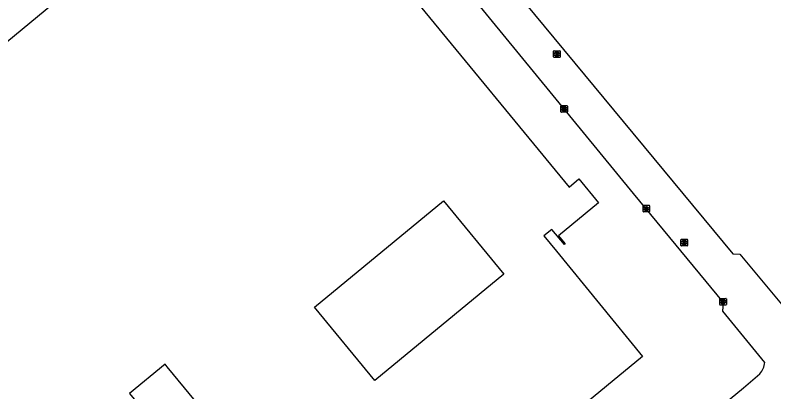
# Model space of a CAD drawing. Extents: x 156141 to 158132, y 385651 to 388399.
# Drawn here: x 157244.4 to 157359.7, y 386592.8 to 386650.1 of the extents above; entities that cross this region are included whole.
import ezdxf

# ---------------------------------------------------------------- set-up
doc = ezdxf.new("R2010")
doc.units = 0
for name, color, linetype in [('IMGEO_Kolk', 7, 'Continuous'), ('IMGEO_Pand', 7, 'Continuous'), ('IMGEO_Rijbaan_lokaal_gesloten', 7, 'Continuous'), ('IMGEO_Rioolput', 7, 'Continuous')]:
    doc.layers.add(name, color=color, linetype=linetype)

msp = doc.modelspace()

# ---------------------------------------------------------------- linework, layer by layer
at = {"layer": 'IMGEO_Kolk'}
for p, q in [((157327.31, 386635.42), (157327.31, 386636.27)), ((157327.39, 386636.35), (157328.24, 386636.35)), ((157328.32, 386636.27), (157328.32, 386635.42)), ((157328.24, 386635.35), (157327.39, 386635.35)), ((157327.8, 386636.13), (157327.83, 386636.13)), ((157327.82, 386635.57), (157327.8, 386635.57)), ((157339.81, 386620.27), (157339.81, 386621.12)), ((157339.88, 386621.19), (157340.74, 386621.19)), ((157340.74, 386620.19), (157339.88, 386620.19)), ((157340.3, 386620.97), (157340.32, 386620.97)), ((157340.32, 386620.41), (157340.3, 386620.41)), ((157340.81, 386621.12), (157340.81, 386620.27)), ((157351.47, 386606.11), (157351.47, 386606.96)), ((157351.54, 386607.03), (157352.39, 386607.03)), ((157351.96, 386606.81), (157351.98, 386606.81)), ((157352.47, 386606.96), (157352.47, 386606.11)), ((157352.39, 386606.03), (157351.54, 386606.03)), ((157351.98, 386606.25), (157351.95, 386606.25))]:
    msp.add_line(p, q, dxfattribs=at)
for points in [[(157327.31, 386635.42), (157327.31, 386636.27)], [(157327.39, 386636.35), (157328.24, 386636.35)], [(157328.32, 386636.27), (157328.32, 386635.42)], [(157328.24, 386635.35), (157327.39, 386635.35)], [(157327.63, 386636.05), (157327.76, 386636.05), (157327.76, 386635.9), (157327.89, 386636.05), (157328.05, 386636.05), (157327.91, 386635.9), (157328.06, 386635.65), (157327.91, 386635.65), (157327.82, 386635.81), (157327.76, 386635.75), (157327.76, 386635.65), (157327.63, 386635.65), (157327.63, 386636.05)], [(157339.81, 386620.27), (157339.81, 386621.12)], [(157339.88, 386621.19), (157340.74, 386621.19)], [(157340.74, 386620.19), (157339.88, 386620.19)], [(157340.13, 386620.89), (157340.25, 386620.89), (157340.25, 386620.74), (157340.38, 386620.89), (157340.55, 386620.89), (157340.4, 386620.74), (157340.55, 386620.49), (157340.4, 386620.49), (157340.32, 386620.66), (157340.25, 386620.59), (157340.25, 386620.49), (157340.13, 386620.49), (157340.13, 386620.89)], [(157340.81, 386621.12), (157340.81, 386620.27)], [(157351.47, 386606.11), (157351.47, 386606.96)], [(157351.54, 386607.03), (157352.39, 386607.03)], [(157351.79, 386606.73), (157351.91, 386606.73), (157351.91, 386606.58), (157352.04, 386606.73), (157352.21, 386606.73), (157352.06, 386606.58), (157352.21, 386606.33), (157352.06, 386606.33), (157351.98, 386606.5), (157351.91, 386606.43), (157351.91, 386606.33), (157351.79, 386606.33), (157351.79, 386606.73)], [(157352.47, 386606.96), (157352.47, 386606.11)], [(157352.39, 386606.03), (157351.54, 386606.03)]]:
    msp.add_lwpolyline(points, dxfattribs=at)
for centre, start, end in [((157327.39, 386636.27), 91.552, 178.448), ((157327.39, 386636.27), 91.552, 178.448), ((157328.24, 386636.27), 1.552, 88.448), ((157328.24, 386636.27), 1.552, 88.448), ((157327.39, 386635.42), 181.552, 268.448), ((157327.39, 386635.42), 181.552, 268.448), ((157328.24, 386635.42), 271.552, 358.448), ((157328.24, 386635.42), 271.552, 358.448), ((157339.89, 386621.12), 91.552, 178.448), ((157339.89, 386621.12), 91.552, 178.448), ((157339.89, 386620.27), 181.552, 268.448), ((157339.89, 386620.27), 181.552, 268.448), ((157340.73, 386621.12), 1.552, 88.448), ((157340.73, 386621.12), 1.552, 88.448), ((157340.73, 386620.27), 271.552, 358.448), ((157340.73, 386620.27), 271.552, 358.448), ((157351.54, 386606.96), 91.552, 178.448), ((157351.54, 386606.96), 91.552, 178.448), ((157352.39, 386606.96), 1.552, 88.448), ((157352.39, 386606.96), 1.552, 88.448), ((157351.54, 386606.11), 181.552, 268.448), ((157351.54, 386606.11), 181.552, 268.448), ((157352.39, 386606.11), 271.552, 358.448), ((157352.39, 386606.11), 271.552, 358.448)]:
    msp.add_arc(centre, 0.0765, start, end, dxfattribs=at)
for centre, major_axis, ratio, start_param, end_param in [((157327.8, 386635.85), (-0.387, 0.002), 0.722429, 4.712389, 7.853982), ((157327.83, 386635.85), (-0.39, 0.002), 0.717154, 1.570796, 4.712389), ((157340.3, 386620.69), (-0.387, 0.002), 0.722429, 4.712389, 7.853982), ((157340.32, 386620.69), (-0.39, 0.002), 0.717154, 1.570796, 4.712389), ((157351.95, 386606.53), (-0.387, 0.002), 0.722429, 4.712389, 7.853982), ((157351.98, 386606.53), (-0.39, 0.002), 0.717154, 1.570796, 4.712389)]:
    msp.add_ellipse(centre, major_axis=major_axis, ratio=ratio, start_param=start_param, end_param=end_param, dxfattribs=at)
at = {"layer": 'IMGEO_Pand'}
for points in [[(157186.93, 386707.01), (157239.52, 386643.16), (157264.92, 386664.1)], [(157305.19, 386652.34), (157328.57, 386623.96), (157330.05, 386625.19), (157333.04, 386621.57), (157326.95, 386616.54), (157327.99, 386615.32), (157327.85, 386615.21), (157325.92, 386617.51), (157324.72, 386616.53), (157326.63, 386614.2), (157339.73, 386598.21), (157295.95, 386562.12), (157267.48, 386596.65), (157267.16, 386597.04), (157261.75, 386592.58), (157272.2, 386579.91), (157282.73, 386567.14), (157237.49, 386529.84), (157216.6, 386555.17)], [(157309.46, 386621.85), (157318.64, 386610.71), (157299.05, 386594.55), (157289.85, 386605.69), (157309.46, 386621.85)]]:
    msp.add_lwpolyline(points, dxfattribs=at)
at = {"layer": 'IMGEO_Rijbaan_lokaal_gesloten'}
for points in [[(157285.55, 386695.79), (157353.47, 386613.84), (157354.54, 386613.78), (157362.88, 386603.74)], [(157358.3, 386597.31), (157351.95, 386605.08), (157352.02, 386606.42), (157338.37, 386622.98), (157311.38, 386655.91), (157311.98, 386656.38), (157280.92, 386693.79)], [(157244.53, 386502.4), (157355.06, 386593.47), (157357.57, 386595.59)]]:
    msp.add_lwpolyline(points, dxfattribs=at)
msp.add_arc((157355.35, 386597.54), 2.96, 318.6989, 355.6101, dxfattribs=at)
at = {"layer": 'IMGEO_Rioolput'}
for p, q in [((157326.21, 386643.74), (157326.21, 386644.6)), ((157326.28, 386644.67), (157327.14, 386644.67)), ((157326.7, 386644.45), (157326.72, 386644.45)), ((157327.21, 386644.6), (157327.21, 386643.74)), ((157327.14, 386643.67), (157326.28, 386643.67)), ((157326.72, 386643.89), (157326.69, 386643.89)), ((157345.56, 386615.1), (157345.56, 386615.95)), ((157345.64, 386616.03), (157346.49, 386616.03)), ((157346.05, 386615.81), (157346.08, 386615.81)), ((157346.57, 386615.95), (157346.57, 386615.1)), ((157346.49, 386615.03), (157345.64, 386615.03)), ((157346.07, 386615.25), (157346.05, 386615.25))]:
    msp.add_line(p, q, dxfattribs=at)
for points in [[(157326.21, 386643.74), (157326.21, 386644.6)], [(157326.28, 386644.67), (157327.14, 386644.67)], [(157326.8, 386644.37), (157326.55, 386644.37), (157326.55, 386643.97)], [(157327.21, 386644.6), (157327.21, 386643.74)], [(157327.14, 386643.67), (157326.28, 386643.67)], [(157326.55, 386643.97), (157326.67, 386643.97), (157326.67, 386644.13), (157326.68, 386644.13)], [(157326.72, 386644.29), (157326.67, 386644.29), (157326.67, 386644.21)], [(157326.67, 386644.21), (157326.72, 386644.21)], [(157326.73, 386644.1), (157326.8, 386643.97), (157326.94, 386643.97), (157326.87, 386644.1)], [(157345.56, 386615.1), (157345.56, 386615.95)], [(157345.64, 386616.03), (157346.49, 386616.03)], [(157346.15, 386615.72), (157345.9, 386615.73), (157345.9, 386615.33)], [(157345.9, 386615.33), (157346.03, 386615.33), (157346.03, 386615.49), (157346.04, 386615.49)], [(157346.08, 386615.65), (157346.03, 386615.65), (157346.03, 386615.56)], [(157346.03, 386615.56), (157346.08, 386615.56)], [(157346.57, 386615.95), (157346.57, 386615.1)], [(157346.49, 386615.03), (157345.64, 386615.03)], [(157346.08, 386615.46), (157346.15, 386615.33), (157346.29, 386615.33), (157346.23, 386615.45)]]:
    msp.add_lwpolyline(points, dxfattribs=at)
for centre, radius, start, end in [((157326.29, 386644.6), 0.0765, 91.552, 178.448), ((157326.29, 386644.6), 0.0765, 91.552, 178.448), ((157326.8, 386644.26), 0.109, 350.3612, 89.416), ((157327.13, 386644.6), 0.0765, 1.552, 88.448), ((157327.13, 386644.6), 0.0765, 1.552, 88.448), ((157326.29, 386643.75), 0.0765, 181.552, 268.448), ((157326.29, 386643.75), 0.0765, 181.552, 268.448), ((157326.68, 386644.08), 0.0533, 26.0293, 88.6989), ((157326.73, 386644.19), 0.0964, 77.0061, 93.1865), ((157326.71, 386644.4), 0.19, 274.7715, 282.9687), ((157326.74, 386644.25), 0.0378, 276.6634, 79.6772), ((157326.8, 386644.26), 0.112, 277.5842, 350.9817), ((157326.78, 386644.04), 0.108, 29.5134, 73.7905), ((157327.13, 386643.75), 0.0765, 271.552, 358.448), ((157327.13, 386643.75), 0.0765, 271.552, 358.448), ((157345.64, 386615.95), 0.0765, 91.552, 178.448), ((157345.64, 386615.95), 0.0765, 91.552, 178.448), ((157346.03, 386615.44), 0.0533, 26.0293, 88.6989), ((157346.08, 386615.55), 0.0964, 77.0061, 93.1865), ((157346.06, 386615.75), 0.19, 274.7715, 282.9687), ((157346.1, 386615.61), 0.0378, 276.6634, 79.6772), ((157346.15, 386615.61), 0.109, 350.3612, 89.416), ((157346.15, 386615.61), 0.112, 277.5842, 350.9817), ((157346.13, 386615.4), 0.108, 29.5134, 73.7905), ((157346.49, 386615.95), 0.0765, 1.552, 88.448), ((157346.49, 386615.95), 0.0765, 1.552, 88.448), ((157345.64, 386615.1), 0.0765, 181.552, 268.448), ((157345.64, 386615.1), 0.0765, 181.552, 268.448), ((157346.49, 386615.1), 0.0765, 271.552, 358.448), ((157346.49, 386615.1), 0.0765, 271.552, 358.448)]:
    msp.add_arc(centre, radius, start, end, dxfattribs=at)
for centre, major_axis, ratio, start_param, end_param in [((157326.7, 386644.17), (-0.387, 0.002), 0.722429, 4.712389, 7.853982), ((157326.72, 386644.17), (-0.39, 0.002), 0.717154, 1.570796, 4.712389), ((157346.05, 386615.53), (-0.387, 0.002), 0.722429, 4.712389, 7.853982), ((157346.08, 386615.53), (-0.39, 0.002), 0.717154, 1.570796, 4.712389)]:
    msp.add_ellipse(centre, major_axis=major_axis, ratio=ratio, start_param=start_param, end_param=end_param, dxfattribs=at)

doc.saveas('drawing.dxf')
